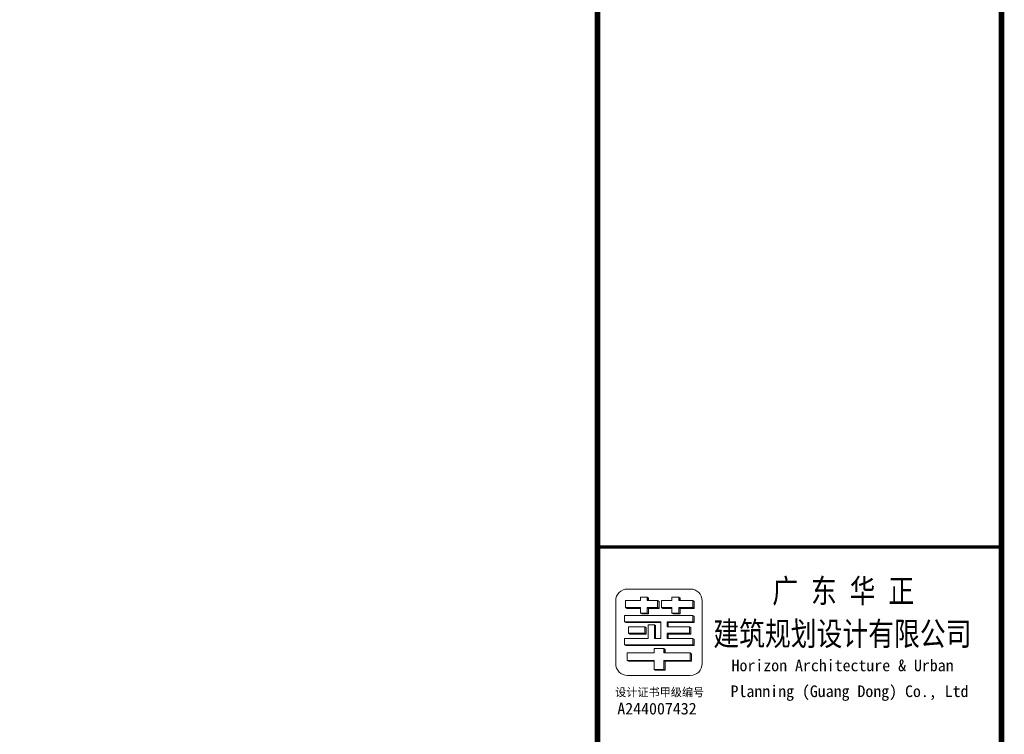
# Model space of a CAD drawing. Extents: x 1779708 to 7299578, y -1121471 to 88434.
# Tile 525 of 656: x 5233773 to 5259364, y -990214 to -971627. Entities that reach past the tile are written whole.
import ezdxf

# ---------------------------------------------------------------- set-up
doc = ezdxf.new("R2010")
doc.units = 0
doc.header["$LTSCALE"] = 1000
doc.header["$MEASUREMENT"] = 0
doc.layers.get('0').update_dxf_attribs({"linetype": 'CONTINUOUS'})
doc.layers.add('logo', color=81, linetype='CONTINUOUS', lineweight=18)
for name, color, linetype in [('PUB_TEXT', 7, 'CONTINUOUS'), ('PUB_TITLE', 4, 'CONTINUOUS'), ('修改', 6, 'CONTINUOUS')]:
    doc.layers.add(name, color=color, linetype=linetype)
doc.styles.add('-宋体', font='simhei.ttf', dxfattribs={"width": 0.7})
doc.styles.add('-黑体', font='simhei.ttf', dxfattribs={"width": 0.7})

# ---------------------------------------------------------------- blocks, each defined once
blk = doc.blocks.new('A$C6A191C33')
at = {"style": '-宋体'}
for s, height, p in [('设计证书甲级编号', 141.4, (32, 373)), ('A244007432', 202, (69, 59))]:
    blk.add_text(s, height=height, dxfattribs=at).set_placement(p)
blk = doc.blocks.new('A$C36B43F05')
at = {"layer": 'logo'}
h = blk.add_hatch(color=256, dxfattribs=at)
edge = h.paths.add_edge_path()
edge.add_line((44871, 9521), (44708, 9521))
edge.add_line((44708, 9521), (44708, 11294))
edge.add_line((44708, 11294), (44687, 11261))
edge.add_line((44687, 11261), (44687, 9488))
edge.add_line((44687, 9488), (44851, 9488))
edge.add_line((44851, 9488), (44871, 9521))
h = blk.add_hatch(color=256, dxfattribs=at)
edge = h.paths.add_edge_path()
edge.add_line((45287, 10356), (45308, 10356))
edge.add_line((45308, 10356), (45308, 11294))
edge.add_line((45308, 11294), (45287, 11261))
edge.add_line((45287, 11261), (45287, 10356))
h = blk.add_hatch(color=256, dxfattribs=at)
edge = h.paths.add_edge_path()
edge.add_line((45675, 11267), (45652, 11230))
edge.add_line((45652, 11230), (45652, 10885))
edge.add_line((45652, 10885), (45675, 10885))
edge.add_line((45675, 10885), (45675, 11267))
h = blk.add_hatch(color=256, dxfattribs=at)
edge = h.paths.add_edge_path()
edge.add_line((44277, 10529), (44298, 10529))
edge.add_line((44298, 10529), (44298, 11224))
edge.add_line((44298, 11224), (44277, 11191))
edge.add_line((44277, 11191), (44277, 10529))
h = blk.add_hatch(color=256, dxfattribs=at)
edge = h.paths.add_edge_path()
edge.add_line((45172, 10765), (45008, 10765))
edge.add_line((45008, 10765), (45008, 11190))
edge.add_line((45008, 11190), (44987, 11157))
edge.add_line((44987, 11157), (44987, 10732))
edge.add_line((44987, 10732), (45151, 10732))
edge.add_line((45151, 10732), (45172, 10765))
h = blk.add_hatch(color=256, dxfattribs=at)
edge = h.paths.add_edge_path()
edge.add_line((45855, 10435), (45675, 10435))
edge.add_line((45675, 10435), (45675, 10705))
edge.add_line((45675, 10705), (45531, 10705))
edge.add_line((45531, 10705), (45531, 10885))
edge.add_line((45531, 10885), (45508, 10849))
edge.add_line((45508, 10849), (45508, 10669))
edge.add_line((45508, 10669), (45652, 10669))
edge.add_line((45652, 10669), (45652, 10399))
edge.add_line((45652, 10399), (45832, 10399))
edge.add_line((45832, 10399), (45855, 10435))
edge.add_line((45855, 10435), (45855, 10435))
h = blk.add_hatch(color=256, dxfattribs=at)
edge = h.paths.add_edge_path()
edge.add_line((44277, 9557), (44465, 9557))
edge.add_line((44465, 9557), (44496, 9590))
edge.add_line((44496, 9590), (44298, 9590))
edge.add_line((44298, 9590), (44298, 10273))
edge.add_line((44298, 10273), (44068, 10273))
edge.add_line((44068, 10273), (44068, 10529))
edge.add_line((44068, 10529), (44047, 10496))
edge.add_line((44047, 10496), (44047, 10240))
edge.add_line((44047, 10240), (44277, 10240))
edge.add_line((44277, 10240), (44277, 9557))
h = blk.add_hatch(color=256, dxfattribs=at)
edge = h.paths.add_edge_path()
edge.add_line((45226, 10520), (45206, 10487))
edge.add_line((45206, 10487), (44871, 10487))
edge.add_line((44871, 10487), (44871, 10520))
edge.add_line((44871, 10520), (45226, 10520))
h = blk.add_hatch(color=256, dxfattribs=at)
edge = h.paths.add_edge_path()
edge.add_line((45945, 10705), (45855, 10705))
edge.add_line((45855, 10705), (45856, 10669))
edge.add_line((45856, 10669), (45923, 10669))
edge.add_line((45923, 10669), (45945, 10705))
h = blk.add_hatch(color=256, dxfattribs=at)
edge = h.paths.add_edge_path()
edge.add_line((44608, 10273), (44496, 10273))
edge.add_line((44496, 10273), (44496, 10241))
edge.add_line((44496, 10241), (44587, 10241))
edge.add_line((44587, 10241), (44608, 10273))
edge.add_line((44608, 10273), (44608, 10273))
h = blk.add_hatch(color=256, dxfattribs=at)
edge = h.paths.add_edge_path()
edge.add_line((45675, 10335), (45652, 10298))
edge.add_line((45652, 10298), (45652, 10065))
edge.add_line((45652, 10065), (45675, 10065))
edge.add_line((45675, 10065), (45675, 10335))
h = blk.add_hatch(color=256, dxfattribs=at)
edge = h.paths.add_edge_path()
edge.add_line((45172, 9603), (45008, 9603))
edge.add_line((45008, 9603), (45008, 10192))
edge.add_line((45008, 10192), (44871, 10192))
edge.add_line((44871, 10192), (44871, 10160))
edge.add_line((44871, 10160), (44987, 10160))
edge.add_line((44987, 10160), (44987, 9570))
edge.add_line((44987, 9570), (45151, 9570))
edge.add_line((45151, 9570), (45172, 9603))
h = blk.add_hatch(color=256, dxfattribs=at)
edge = h.paths.add_edge_path()
edge.add_line((45308, 10192), (45172, 10192))
edge.add_line((45172, 10192), (45172, 10160))
edge.add_line((45172, 10160), (45287, 10160))
edge.add_line((45287, 10160), (45287, 9488))
edge.add_line((45287, 9488), (45451, 9488))
edge.add_line((45451, 9488), (45472, 9521))
edge.add_line((45472, 9521), (45308, 9521))
edge.add_line((45308, 9521), (45308, 10192))
h = blk.add_hatch(color=256, dxfattribs=at)
edge = h.paths.add_edge_path()
edge.add_line((45531, 10065), (45508, 10028))
edge.add_line((45508, 10028), (45508, 9848))
edge.add_line((45508, 9848), (45652, 9848))
edge.add_line((45652, 9848), (45652, 9488))
edge.add_line((45652, 9488), (45832, 9488))
edge.add_line((45832, 9488), (45855, 9524))
edge.add_line((45855, 9524), (45675, 9524))
edge.add_line((45675, 9524), (45675, 9885))
edge.add_line((45675, 9885), (45531, 9885))
edge.add_line((45531, 9885), (45531, 10065))
h = blk.add_hatch(color=256, dxfattribs=at)
edge = h.paths.add_edge_path()
edge.add_line((45945, 9885), (45855, 9885))
edge.add_line((45855, 9885), (45855, 9849))
edge.add_line((45855, 9849), (45922, 9849))
edge.add_line((45922, 9849), (45945, 9885))
for p, q in [((44708, 11294), (44687, 11261)), ((44687, 11261), (44687, 9488)), ((44708, 11294), (44871, 11294)), ((44708, 11294), (44708, 9521)), ((44871, 11294), (44871, 10683)), ((45308, 11294), (45287, 11261)), ((45287, 11261), (45287, 10356)), ((45306, 11294), (45472, 11294)), ((45308, 11294), (45308, 10356)), ((45472, 11294), (45472, 9701)), ((45652, 11230), (45675, 11267)), ((45675, 11267), (45855, 11267)), ((45675, 10885), (45675, 11267)), ((45855, 11267), (45855, 10885)), ((44298, 11224), (44277, 11191)), ((44277, 10529), (44277, 11191)), ((44277, 11191), (44277, 10529)), ((44298, 11224), (44298, 10529)), ((44496, 11224), (44298, 11224)), ((44298, 11023), (44298, 10529)), ((44496, 10529), (44496, 11224)), ((44687, 9668), (44687, 11060)), ((44708, 9701), (44708, 11093)), ((45008, 11190), (44987, 11157)), ((44987, 10732), (44987, 11157)), ((45008, 11190), (45008, 10765)), ((45172, 11190), (45008, 11190)), ((45172, 10765), (45172, 11190)), ((45287, 10356), (45287, 11060)), ((45308, 10356), (45308, 11093)), ((45472, 11093), (45472, 11093)), ((45652, 10885), (45652, 11230)), ((45652, 10885), (45652, 11029)), ((45675, 11065), (45675, 11065)), ((45675, 11065), (45675, 10885)), ((45675, 10885), (45675, 11065)), ((45855, 10885), (45855, 11065)), ((44298, 10976), (44298, 10976)), ((44298, 10976), (44298, 10976)), ((44987, 10956), (44987, 10732)), ((45008, 10765), (44987, 10732)), ((45008, 10765), (45008, 10989)), ((45008, 10765), (45172, 10765)), ((45008, 10765), (45172, 10765)), ((45172, 10765), (45151, 10732)), ((45172, 10765), (45151, 10732)), ((45308, 10356), (45308, 10847)), ((45472, 10847), (45472, 9521)), ((45531, 10885), (45508, 10849)), ((45531, 10885), (45508, 10849)), ((45508, 10849), (45508, 10669)), ((45508, 10849), (45508, 10669)), ((45531, 10705), (45531, 10885)), ((45531, 10885), (45531, 10705)), ((45531, 10885), (45675, 10885)), ((45675, 10885), (45652, 10885)), ((45855, 10885), (45945, 10885)), ((45945, 10885), (45855, 10885)), ((45945, 10885), (45945, 10705)), ((44047, 10496), (44068, 10529)), ((44068, 10529), (44047, 10496)), ((44068, 10529), (44068, 10273)), ((44068, 10529), (44068, 10273)), ((44298, 10529), (44068, 10529)), ((44608, 10529), (44496, 10529)), ((44608, 10529), (44608, 10273)), ((44871, 10683), (45226, 10683)), ((44871, 10520), (44871, 10356)), ((45226, 10520), (44871, 10520)), ((44871, 10520), (45226, 10520)), ((44871, 10487), (44871, 10520)), ((44871, 10520), (44871, 10356)), ((45151, 10732), (44987, 10732)), ((45151, 10732), (44987, 10732)), ((45226, 10520), (45206, 10487)), ((45226, 10520), (45206, 10487)), ((45226, 10683), (45226, 10520)), ((45226, 10683), (45226, 10520)), ((45226, 10683), (45226, 10520)), ((45472, 10520), (45472, 10683)), ((45531, 10705), (45508, 10669)), ((45508, 10669), (45652, 10669)), ((45675, 10669), (45508, 10669)), ((45675, 10705), (45531, 10705)), ((45675, 10705), (45531, 10705)), ((45675, 10705), (45652, 10669)), ((45652, 10669), (45652, 10399)), ((45652, 10399), (45652, 10669)), ((45675, 10435), (45675, 10705)), ((45675, 10435), (45675, 10705)), ((45855, 10705), (45855, 10435)), ((45945, 10705), (45855, 10705)), ((45923, 10669), (45856, 10669)), ((45945, 10705), (45923, 10669)), ((44068, 10273), (44047, 10240)), ((44277, 10240), (44047, 10240)), ((44047, 10240), (44277, 10240)), ((44068, 10273), (44298, 10273)), ((44082, 10273), (44298, 10273)), ((44298, 10273), (44277, 10240)), ((44277, 9557), (44277, 10240)), ((44277, 10240), (44277, 9557)), ((44298, 10273), (44298, 9590)), ((44298, 10273), (44298, 9783)), ((44496, 10273), (44496, 10241)), ((44608, 10273), (44496, 10273)), ((44496, 9590), (44496, 10273)), ((44496, 10241), (44587, 10241)), ((44587, 10241), (44608, 10273)), ((44608, 10273), (44608, 10273)), ((45206, 10487), (44871, 10487)), ((44871, 10487), (45206, 10487)), ((44871, 10356), (45308, 10356)), ((45308, 10356), (45287, 10356)), ((45675, 10435), (45652, 10399)), ((45652, 10399), (45832, 10399)), ((45832, 10399), (45652, 10399)), ((45675, 10335), (45652, 10298)), ((45675, 10335), (45652, 10298)), ((45652, 10298), (45652, 10065)), ((45652, 10065), (45652, 10298)), ((45855, 10435), (45675, 10435)), ((45855, 10435), (45675, 10435)), ((45675, 10065), (45675, 10335)), ((45675, 10335), (45855, 10335)), ((45675, 10065), (45675, 10335)), ((45832, 10399), (45855, 10435)), ((45855, 10435), (45832, 10399)), ((45855, 10435), (45855, 10435)), ((45855, 10335), (45855, 10065)), ((44871, 10192), (44871, 9701)), ((45008, 10192), (44871, 10192)), ((44871, 10192), (45008, 10192)), ((44871, 10160), (44871, 10192)), ((44871, 9521), (44871, 10192)), ((44987, 10159), (44871, 10160)), ((44871, 10160), (44987, 10159)), ((44987, 9570), (44987, 10159)), ((44987, 10159), (44987, 9750)), ((45008, 9603), (45008, 10192)), ((45008, 10192), (45008, 9783)), ((45008, 10192), (45008, 9783)), ((45172, 10192), (45172, 9783)), ((45308, 10192), (45172, 10192)), ((45172, 10192), (45308, 10192)), ((45172, 10160), (45172, 10192)), ((45172, 9603), (45172, 10192)), ((45287, 10159), (45172, 10160)), ((45172, 10160), (45287, 10159)), ((45308, 10192), (45287, 10159)), ((45287, 9488), (45287, 10159)), ((45287, 10159), (45287, 9488)), ((45308, 9521), (45308, 10192)), ((45308, 10192), (45308, 9521)), ((45308, 9701), (45308, 10192)), ((45472, 10029), (45472, 9865)), ((45531, 10065), (45508, 10028)), ((45531, 10065), (45508, 10028)), ((45508, 10028), (45508, 9848)), ((45508, 10028), (45508, 9848)), ((45531, 9885), (45531, 10065)), ((45531, 10065), (45531, 9885)), ((45531, 10065), (45675, 10065)), ((45652, 10065), (45675, 10065)), ((45855, 10065), (45945, 10065)), ((45945, 10065), (45855, 10065)), ((45945, 10065), (45945, 9885)), ((45945, 10065), (45945, 9885)), ((44496, 9783), (44496, 9783)), ((45531, 9885), (45508, 9848)), ((45508, 9848), (45652, 9848)), ((45652, 9848), (45508, 9848)), ((45675, 9885), (45531, 9885)), ((45675, 9885), (45531, 9885)), ((45675, 9885), (45652, 9848)), ((45652, 9848), (45652, 9668)), ((45652, 9848), (45652, 9488)), ((45675, 9704), (45675, 9885)), ((45675, 9524), (45675, 9885)), ((45855, 9885), (45855, 9524)), ((45945, 9885), (45855, 9885)), ((45922, 9849), (45855, 9849)), ((45945, 9885), (45922, 9849)), ((44298, 9590), (44277, 9557)), ((44465, 9557), (44277, 9557)), ((44496, 9590), (44298, 9590)), ((44496, 9590), (44465, 9557)), ((44708, 9521), (44687, 9488)), ((44851, 9488), (44687, 9488)), ((44851, 9488), (44687, 9488)), ((44708, 9521), (44871, 9521)), ((44871, 9521), (44851, 9488)), ((44871, 9701), (44871, 9701)), ((45008, 9603), (44987, 9570)), ((45151, 9570), (44987, 9570)), ((45151, 9570), (44995, 9570)), ((45008, 9603), (45172, 9603)), ((45172, 9603), (45151, 9570)), ((45308, 9521), (45287, 9488)), ((45451, 9488), (45287, 9488)), ((45451, 9488), (45287, 9488)), ((45472, 9521), (45308, 9521)), ((45308, 9521), (45472, 9521)), ((45472, 9521), (45308, 9521)), ((45472, 9521), (45451, 9488)), ((45675, 9524), (45652, 9488)), ((45652, 9488), (45832, 9488)), ((45832, 9488), (45652, 9488)), ((45855, 9524), (45675, 9524)), ((45675, 9524), (45855, 9524)), ((45855, 9524), (45832, 9488)), ((45855, 9524), (45855, 9524))]:
    blk.add_line(p, q, dxfattribs=at)
blk.add_lwpolyline([(45847, 11526, -0.408151), (46157, 11215), (46157, 9587, -0.408151), (45847, 9276), (44218, 9276, -0.408151), (43907, 9587), (43907, 11215, -0.408151), (44218, 11526)], format="xyb", close=True, dxfattribs=at)
for points in [[(44871, 9521), (44708, 9521), (44708, 11294), (44687, 11261), (44687, 9488), (44851, 9488)], [(45287, 10356), (45308, 10356), (45308, 11294), (45287, 11261)], [(45675, 11267), (45652, 11230), (45652, 10885), (45675, 10885)], [(44277, 10529), (44298, 10529), (44298, 11224), (44277, 11191)], [(45172, 10765), (45008, 10765), (45008, 11190), (44987, 11157), (44987, 10732), (45151, 10732)], [(44277, 9557), (44465, 9557), (44496, 9590), (44298, 9590), (44298, 10273), (44068, 10273), (44068, 10529), (44047, 10496), (44047, 10240), (44277, 10240), (44277, 9557)], [(45945, 10705), (45855, 10705), (45856, 10669), (45923, 10669)], [(45172, 9603), (45008, 9603), (45008, 10192), (44871, 10192), (44871, 10160), (44987, 10160), (44987, 9570), (45151, 9570)], [(45308, 10192), (45172, 10192), (45172, 10160), (45287, 10160), (45287, 9488), (45451, 9488), (45472, 9521), (45308, 9521)], [(45531, 10065), (45508, 10028), (45508, 9848), (45652, 9848), (45652, 9488), (45832, 9488), (45855, 9524), (45675, 9524), (45675, 9885), (45531, 9885)], [(45945, 9885), (45855, 9885), (45855, 9849), (45922, 9849)]]:
    blk.add_lwpolyline(points, close=True, dxfattribs=at)
at = {"layer": 'PUB_TITLE'}
blk.add_line((47250, 12000), (47250, 1500), dxfattribs=at)
at = {"layer": 'PUB_TITLE', "const_width": 150}
blk.add_lwpolyline([(1500, 1500), (124650, 1500), (124650, 174600), (1500, 174600)], close=True, dxfattribs=at)
at = {"layer": 'PUB_TITLE'}
for points, const_width in [([(124650, 12000), (1500, 12000)], 150), ([(47250, 1500), (47250, 12000)], 90)]:
    blk.add_lwpolyline(points, dxfattribs=dict(at, const_width=const_width))
at = {"layer": 'PUB_TEXT', "xscale": 1.5, "yscale": 1.5, "zscale": 1.5, "rotation": 270}
blk.add_blockref('A$C6A191C33', (42806, 11587), dxfattribs=at)
at = {"layer": 'PUB_TEXT', "style": '-黑体', "width": 0.8}
for s, p in [('建筑规划设计有限公司', (44687, 8989)), ('广 东 华 正', (45801, 7457))]:
    blk.add_text(s, height=615, rotation=270, dxfattribs=at).set_placement(p)
at = {"layer": 'PUB_TEXT', "style": '-宋体'}
for s, p in [(' Planning (Guang Dong) Co., Ltd', (43347, 8746)), ('Horizon Architecture & Urban', (44019, 8514))]:
    blk.add_text(s, height=303, rotation=270, dxfattribs=at).set_placement(p)

msp = doc.modelspace()

# ---------------------------------------------------------------- block references
at = {"layer": '修改', "rotation": 90}
msp.add_blockref('A$C36B43F05', (5260789.1, -1032592.1), dxfattribs=at)

doc.saveas('drawing.dxf')
